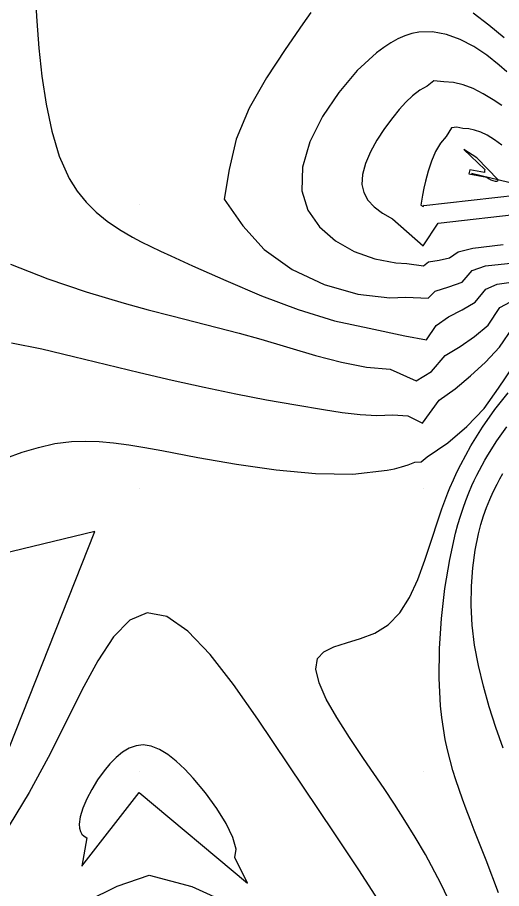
# Model space of a CAD drawing. Extents: x 2356077 to 2359823, y 225951 to 227822.
# Drawn here: x 2357893.2 to 2357935.9, y 226367.3 to 226444.1 of the extents above; entities that cross this region are included whole.
import ezdxf

# ---------------------------------------------------------------- set-up
doc = ezdxf.new("R2010")
doc.units = 0
for name, color, linetype in [('DTM Contours Major', 7, 'Continuous'), ('DTM Contours Minor', 7, 'Continuous'), ('Exist DTM Breakline', 7, 'Continuous'), ('Exist DTM Breakline Underwater', 7, 'Continuous'), ('PH Exist DTM Breakline', 7, 'Continuous'), ('PH Exist DTM Point', 7, 'Continuous')]:
    doc.layers.add(name, color=color, linetype=linetype)

msp = doc.modelspace()

# ---------------------------------------------------------------- linework, layer by layer
at = {"layer": 'DTM Contours Major'}
for points in [[(2357894.821, 226445.198), (2357894.914, 226443.816), (2357895.105, 226441.422), (2357895.367, 226438.95), (2357895.732, 226436.485), (2357896.233, 226434.108), (2357896.901, 226431.903), (2357897.77, 226429.953), (2357898.468, 226428.836), (2357899.263, 226427.848), (2357900.151, 226426.967), (2357901.128, 226426.176), (2357902.19, 226425.454), (2357903.333, 226424.781), (2357904.123, 226424.358), (2357904.948, 226423.943), (2357905.809, 226423.529), (2357906.71, 226423.111), (2357908.635, 226422.241), (2357911.561, 226420.938), (2357914.705, 226419.608), (2357917.943, 226418.38), (2357921.151, 226417.386), (2357924.205, 226416.754), (2357927.334, 226416.075), (2357929.245, 226415.724), (2357930.082, 226416.97), (2357931.193, 226417.745), (2357932.395, 226418.372), (2357933.532, 226419.044), (2357934.472, 226420.186), (2357935.469, 226420.637), (2357936.487, 226420.769)], [(2357933.687, 226431.767), (2357932.543, 226432.498), (2357934.373, 226430.722), (2357934.342, 226430.607), (2357934.348, 226430.477), (2357933.062, 226430.702), (2357932.985, 226430.344), (2357934.573, 226430.064), (2357934.714, 226429.943), (2357934.9, 226429.834), (2357935.099, 226429.754), (2357935.288, 226429.707), (2357935.442, 226429.699), (2357935.539, 226429.735), (2357935.553, 226429.819), (2357933.687, 226431.767)], [(2357935.588, 226366.976), (2357934.5, 226369.845), (2357933.452, 226372.501), (2357933.086, 226373.441), (2357932.74, 226374.346), (2357932.416, 226375.222), (2357932.114, 226376.078), (2357931.834, 226376.919), (2357931.577, 226377.752), (2357931.322, 226378.656), (2357931.096, 226379.567), (2357930.898, 226380.493), (2357930.73, 226381.442), (2357930.593, 226382.422), (2357930.487, 226383.44), (2357930.366, 226385.891), (2357930.397, 226388.494), (2357930.569, 226391.16), (2357930.87, 226393.804), (2357931.287, 226396.339), (2357931.808, 226398.677), (2357932.016, 226399.445), (2357932.235, 226400.18), (2357932.468, 226400.886), (2357932.713, 226401.566), (2357932.973, 226402.224), (2357933.246, 226402.863), (2357933.457, 226403.323), (2357933.676, 226403.776), (2357933.904, 226404.222), (2357934.14, 226404.664), (2357934.386, 226405.103), (2357934.641, 226405.539), (2357935.441, 226406.808), (2357936.309, 226408.044)]]:
    msp.add_lwpolyline(points, dxfattribs=at)
at = {"layer": 'DTM Contours Minor'}
for points in [[(2357919.065, 226444.571), (2357918.365, 226443.582), (2357916.781, 226441.322), (2357915.138, 226438.811), (2357913.636, 226436.145), (2357912.476, 226433.423), (2357911.861, 226430.741), (2357911.435, 226428.127), (2357913.069, 226425.776), (2357914.957, 226423.668), (2357917.425, 226421.926), (2357920.244, 226420.603), (2357923.185, 226419.755), (2357926.016, 226419.435), (2357927.436, 226419.492), (2357929.389, 226419.402), (2357930.022, 226419.998), (2357931.222, 226420.38), (2357932.375, 226420.807), (2357933.255, 226421.837), (2357934.441, 226422.231), (2357936.928, 226422.51)], [(2357936.072, 226442.332), (2357934.74, 226443.449), (2357933.345, 226444.53)], [(2357936.332, 226439.337), (2357935.645, 226439.94), (2357934.549, 226440.803), (2357933.401, 226441.567), (2357932.216, 226442.192), (2357931.006, 226442.64), (2357929.785, 226442.87), (2357928.565, 226442.843), (2357927.948, 226442.719), (2357927.333, 226442.521), (2357926.718, 226442.249), (2357926.1, 226441.907), (2357925.477, 226441.497), (2357924.848, 226441.02), (2357923.148, 226439.449), (2357921.516, 226437.537), (2357920.081, 226435.403), (2357918.974, 226433.166), (2357918.325, 226430.943), (2357918.263, 226428.855), (2357918.797, 226427.148), (2357919.821, 226425.673), (2357921.219, 226424.451), (2357922.88, 226423.503), (2357924.688, 226422.848), (2357926.531, 226422.508), (2357927.508, 226422.459), (2357928.973, 226422.247), (2357929.411, 226422.595), (2357930.346, 226422.749), (2357931.276, 226422.941), (2357932.038, 226423.488), (2357933.313, 226423.814), (2357935.988, 226424.115)], [(2357935.883, 226436.367), (2357935.131, 226436.885), (2357934.245, 226437.42), (2357933.357, 226437.862), (2357932.476, 226438.194), (2357931.612, 226438.396), (2357930.773, 226438.45), (2357929.896, 226438.55), (2357929.292, 226438.095), (2357928.645, 226437.724), (2357928.023, 226437.244), (2357927.422, 226436.672), (2357926.839, 226436.025), (2357926.269, 226435.32), (2357925.547, 226434.34), (2357924.881, 226433.319), (2357924.309, 226432.287), (2357923.87, 226431.274), (2357923.605, 226430.309), (2357923.552, 226429.422), (2357923.716, 226428.695), (2357924.08, 226428.043), (2357924.632, 226427.45), (2357925.36, 226426.9), (2357926.251, 226426.378), (2357928.944, 226424.005), (2357930.285, 226426.004)], [(2357935.89, 226432.886), (2357935.237, 226433.361), (2357934.578, 226433.761), (2357934.028, 226434.025), (2357933.487, 226434.216), (2357932.961, 226434.324), (2357932.456, 226434.344), (2357931.919, 226434.459), (2357931.432, 226434.407), (2357930.966, 226433.656), (2357930.473, 226433.049), (2357930.048, 226432.309), (2357929.687, 226431.477), (2357929.387, 226430.595), (2357929.144, 226429.704), (2357929.005, 226429.086), (2357928.89, 226428.485), (2357928.803, 226427.949), (2357928.752, 226427.597), (2357928.944, 226427.469), (2357929.012, 226427.571)], [(2357929.012, 226427.571), (2357937.361, 226428.509)], [(2357930.285, 226426.004), (2357938.003, 226426.872)], [(2357892.607, 226422.394), (2357895.9, 226421.093), (2357899.274, 226419.947), (2357902.614, 226418.948), (2357904.734, 226418.366), (2357906.799, 226417.826), (2357910.792, 226416.81), (2357912.735, 226416.301), (2357914.654, 226415.77), (2357919.46, 226414.346), (2357921.762, 226413.739), (2357923.966, 226413.307), (2357926.048, 226413.13), (2357928.345, 226412.107), (2357929.692, 226412.925), (2357930.874, 226414.351), (2357932.197, 226415.142), (2357933.468, 226416.015), (2357934.671, 226417.019), (2357935.708, 226418.564), (2357936.637, 226419.058)], [(2357892.679, 226415.458), (2357895.365, 226414.911), (2357898.163, 226414.26), (2357903.965, 226412.836), (2357906.828, 226412.169), (2357909.669, 226411.543), (2357912.458, 226410.966), (2357915.16, 226410.441), (2357917.743, 226409.974), (2357920.175, 226409.571), (2357921.828, 226409.326), (2357923.39, 226409.146), (2357924.868, 226409.061), (2357926.269, 226409.1), (2357927.6, 226409.014), (2357928.898, 226408.368), (2357930.353, 226410.409), (2357931.768, 226411.392), (2357933.124, 226412.53), (2357934.437, 226413.738), (2357935.686, 226415.067), (2357936.868, 226416.828)], [(2357892.188, 226405.275), (2357893.631, 226405.802), (2357895.066, 226406.239), (2357896.509, 226406.564), (2357897.974, 226406.754), (2357899.171, 226406.799), (2357900.404, 226406.756), (2357901.685, 226406.638), (2357903.024, 226406.456), (2357904.433, 226406.225), (2357905.924, 226405.954), (2357909.095, 226405.359), (2357912.494, 226404.758), (2357915.991, 226404.248), (2357919.458, 226403.924), (2357922.765, 226403.882), (2357925.782, 226404.217), (2357926.418, 226404.356), (2357927.033, 226404.521), (2357927.628, 226404.712), (2357928.205, 226404.928), (2357928.763, 226404.97), (2357929.302, 226405.414), (2357931.133, 226406.631), (2357932.793, 226408.074), (2357934.315, 226409.664), (2357935.583, 226411.449), (2357938.16, 226415.289)], [(2357931.772, 226365.137), (2357930.519, 226367.796), (2357929.15, 226370.352), (2357928.257, 226371.876), (2357927.347, 226373.346), (2357926.427, 226374.768), (2357925.505, 226376.149), (2357923.688, 226378.817), (2357922.449, 226380.66), (2357921.333, 226382.415), (2357920.416, 226384.035), (2357919.776, 226385.473), (2357919.49, 226386.683), (2357919.634, 226387.619), (2357920.192, 226388.224), (2357921.082, 226388.652), (2357922.199, 226389.002), (2357923.437, 226389.375), (2357924.69, 226389.871), (2357925.853, 226390.589), (2357926.887, 226391.659), (2357927.747, 226393.011), (2357928.474, 226394.577), (2357929.11, 226396.285), (2357929.695, 226398.064), (2357930.27, 226399.845), (2357930.598, 226400.805), (2357930.768, 226401.278), (2357930.943, 226401.748), (2357931.125, 226402.216), (2357931.314, 226402.681), (2357931.608, 226403.364), (2357931.922, 226404.046), (2357932.257, 226404.729), (2357933.159, 226406.383), (2357934.173, 226408.014), (2357935.277, 226409.577), (2357936.447, 226411.031)], [(2357936.003, 226379.726), (2357935.366, 226381.55), (2357934.775, 226383.372), (2357934.251, 226385.19), (2357933.813, 226387.001), (2357933.481, 226388.803), (2357933.274, 226390.564), (2357933.182, 226392.298), (2357933.198, 226393.987), (2357933.316, 226395.616), (2357933.529, 226397.168), (2357933.828, 226398.626), (2357934.04, 226399.426), (2357934.277, 226400.191), (2357934.539, 226400.927), (2357934.823, 226401.636), (2357935.13, 226402.321), (2357935.456, 226402.987), (2357935.709, 226403.467), (2357935.973, 226403.94)], [(2357900.041, 226398.817), (2357882.758, 226394.653)], [(2357891.928, 226378.335), (2357900.041, 226398.817)], [(2357925.299, 226365.848), (2357923.282, 226368.983), (2357921.11, 226372.26), (2357914.38, 226382.269), (2357912.246, 226385.317), (2357910.188, 226387.963), (2357908.223, 226390.025), (2357906.363, 226391.319), (2357904.625, 226391.661), (2357903.114, 226391.011), (2357901.681, 226389.539), (2357900.286, 226387.419), (2357898.89, 226384.822), (2357897.451, 226381.92), (2357895.929, 226378.886), (2357894.258, 226375.815), (2357892.496, 226372.902), (2357890.679, 226370.261), (2357888.844, 226368.007), (2357887.03, 226366.256)], [(2357903.944, 226375.815), (2357913.487, 226367.805), (2357912.352, 226370.079), (2357912.468, 226370.806), (2357912.193, 226371.832), (2357911.604, 226373.065), (2357910.775, 226374.412), (2357909.781, 226375.78), (2357908.699, 226377.078), (2357907.948, 226377.872), (2357907.197, 226378.57), (2357906.449, 226379.153), (2357905.712, 226379.599), (2357904.99, 226379.889), (2357904.289, 226380.002), (2357903.656, 226379.936), (2357903.046, 226379.718), (2357902.459, 226379.367), (2357901.896, 226378.904), (2357901.357, 226378.349), (2357900.841, 226377.722), (2357900.271, 226376.921), (2357899.755, 226376.082), (2357899.314, 226375.237), (2357898.97, 226374.422), (2357898.743, 226373.668), (2357898.655, 226373.01), (2357898.676, 226372.669), (2357898.755, 226372.377), (2357898.89, 226372.136), (2357899.078, 226371.947), (2357899.317, 226371.811), (2357898.876, 226369.329), (2357903.944, 226375.815)], [(2357899.333, 226366.24), (2357902.009, 226367.557), (2357904.811, 226368.526), (2357908.567, 226367.529), (2357912.181, 226365.877)]]:
    msp.add_lwpolyline(points, dxfattribs=at)
at = {"layer": 'Exist DTM Breakline'}
for points in [[(2357739.379, 226441.004), (2357819.613, 226359.102), (2357890.87, 226277.588), (2357993.999, 226180.096), (2358102.764, 226183.23), (2358191.473, 226205.9), (2358275.273, 226131.78), (2358421.38, 226152.319), (2358505.025, 226137.402), (2358547.118, 226053.573)], [(2357719.555, 226395.117), (2357791.559, 226318.918), (2357850.785, 226251.619), (2357976.144, 226133.407), (2357988.46, 226117.463)]]:
    msp.add_spline(points, degree=3, dxfattribs=at)
at = {"layer": 'Exist DTM Breakline Underwater'}
for points in [[(2357739.428, 226434.309), (2357811.723, 226357.465), (2357885.724, 226276.345), (2357991.789, 226172.502), (2358103.028, 226173.66), (2358191.056, 226197.408), (2358272.648, 226122.63), (2358421.22, 226141.688), (2358498.765, 226117.394), (2358527.12, 226046.782)], [(2357722.365, 226399.093), (2357796.501, 226325.142), (2357855.427, 226255.408), (2357974.836, 226142.381), (2357994.862, 226118.943)]]:
    msp.add_spline(points, degree=3, dxfattribs=at)
at = {"layer": 'PH Exist DTM Breakline'}
msp.add_lwpolyline([(2358006.67, 226395.249), (2357993.765, 226401.424), (2357982.838, 226406.233), (2357969.877, 226413.159), (2357956.45, 226421.008), (2357946.343, 226426.409), (2357938.934, 226429.008), (2357933.199, 226430.383)], dxfattribs=at)
at = {"layer": 'PH Exist DTM Point'}
for p, q in [((2357903.944, 226427.655), (2357903.944, 226427.655)), ((2357928.944, 226427.655), (2357928.944, 226427.655)), ((2357903.944, 226402.655), (2357903.944, 226402.655)), ((2357928.944, 226402.655), (2357928.944, 226402.655)), ((2357903.944, 226377.655), (2357903.944, 226377.655)), ((2357928.944, 226377.655), (2357928.944, 226377.655))]:
    msp.add_line(p, q, dxfattribs=at)

doc.saveas('drawing.dxf')
